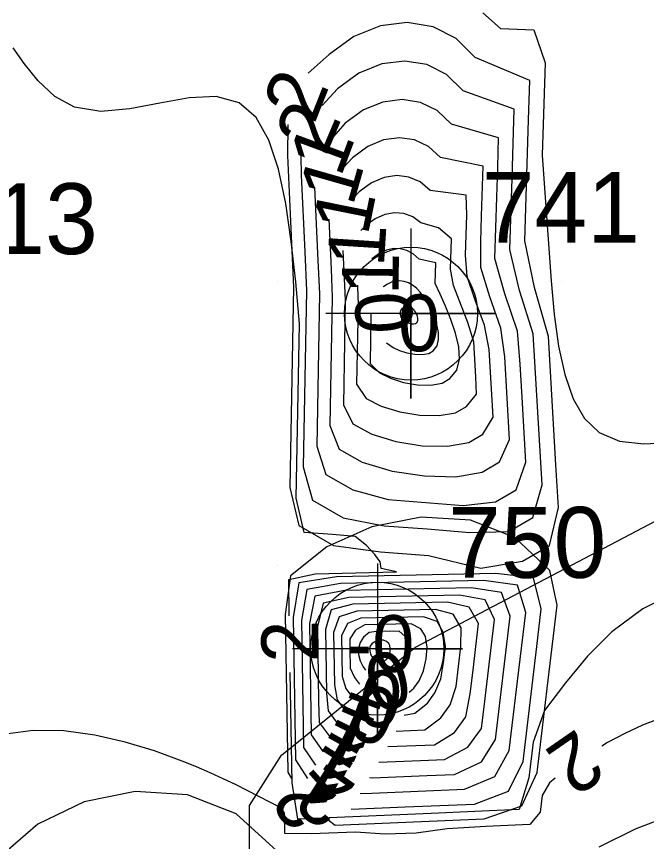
# Model space of a CAD drawing. Extents: x 2602990 to 2605851, y 618069 to 619180.
# Drawn here: x 2603860.77 to 2603883.01, y 618340.25 to 618369.36 of the extents above; entities that cross this region are included whole.
import ezdxf

# ---------------------------------------------------------------- set-up
doc = ezdxf.new("R2010")
doc.units = 0
for name, color, linetype in [('DTM Contours Major', 7, 'Continuous'), ('DTM Contours Major Text', 7, 'Continuous'), ('DTM Contours Minor', 7, 'Continuous'), ('DTM Contours Minor Text', 7, 'Continuous'), ('Exist DTM Breakline', 7, 'Continuous'), ('Exist DTM Breakline Cogo Number', 7, 'Continuous'), ('Exist DTM QL2 LIDAR Elevation Point', 7, 'Continuous'), ('Exist DTM Regular Point CELL', 7, 'Continuous'), ('Exist DTM Regular Point Cogo Number', 7, 'Continuous'), ('Exist Roads EOP', 7, 'Continuous'), ('PH Exist DTM Obscure Area', 7, 'Continuous')]:
    doc.layers.add(name, color=color, linetype=linetype)

# ---------------------------------------------------------------- blocks, each defined once
blk = doc.blocks.new('EXIST DTM REGULAR POINT')
at = {"layer": 'Exist DTM Regular Point CELL'}
blk.add_lwpolyline([(0, 0.06), (0, -0.06), (0, 0), (0.06, 0), (-0.06, 0)], dxfattribs=at)
blk.add_circle((0, 0), 0.04688, dxfattribs=at)

msp = doc.modelspace()

# ---------------------------------------------------------------- linework, layer by layer
at = {"layer": 'DTM Contours Major'}
for points in [[(2603877.234, 618369.495), (2603877.858, 618368.934), (2603879.034, 618368.891), (2603879.429, 618367.724), (2603879.326, 618364.474), (2603879.427, 618362.979), (2603879.639, 618360.04), (2603879.752, 618358.842), (2603879.908, 618357.728), (2603880.125, 618356.728), (2603880.423, 618355.868), (2603880.82, 618355.177), (2603881.335, 618354.683), (2603882.058, 618354.381), (2603882.909, 618354.287), (2603883.847, 618354.335)], [(2603870.401, 618348.221), (2603870.381, 618349.497), (2603871.317, 618349.703), (2603874.19, 618349.764), (2603873.639, 618349.889), (2603873.606, 618350.122), (2603873.421, 618350.382), (2603873.127, 618350.697), (2603872.726, 618351.01), (2603871.924, 618351.082), (2603870.925, 618351.154), (2603870.647, 618352.364), (2603870.758, 618358.518), (2603870.629, 618360.001), (2603870.468, 618361.426), (2603870.274, 618362.767), (2603870.02, 618363.976), (2603869.68, 618365.004), (2603869.228, 618365.801), (2603868.636, 618366.318), (2603867.82, 618366.536), (2603866.865, 618366.489), (2603865.83, 618366.303), (2603864.773, 618366.102), (2603863.751, 618366.013), (2603862.821, 618366.159), (2603862.123, 618366.545), (2603861.534, 618367.098), (2603861.047, 618367.705), (2603860.658, 618368.257)], [(2603884.072, 618349.066), (2603882.884, 618348.46), (2603881.788, 618347.655), (2603880.927, 618346.798), (2603880.147, 618345.854), (2603879.411, 618344.879), (2603879.01, 618343.761), (2603878.861, 618342.505), (2603878.519, 618341.377), (2603876.946, 618341.307), (2603875.408, 618341.246), (2603870.703, 618341.044), (2603870.497, 618342.326), (2603870.434, 618346.221)], [(2603874.476, 618347.495), (2603874.281, 618347.676), (2603873.486, 618347.66), (2603873.223, 618347.625), (2603873.024, 618347.465), (2603872.901, 618347.277), (2603872.846, 618347.067), (2603872.849, 618346.846), (2603872.905, 618346.626), (2603873.006, 618346.417), (2603873.091, 618346.302)], [(2603874.563, 618346.684), (2603874.597, 618346.829), (2603874.615, 618347.092), (2603874.578, 618347.325), (2603874.476, 618347.495)]]:
    msp.add_lwpolyline(points, dxfattribs=at)
at = {"layer": 'DTM Contours Minor'}
for points in [[(2603879.581, 618350.702), (2603879.902, 618352.033), (2603879.809, 618353.548), (2603879.546, 618358.077), (2603879.05, 618359.799), (2603878.711, 618361.442), (2603878.845, 618365.716), (2603878.893, 618367.099), (2603876.957, 618367.92), (2603876.289, 618368.588), (2603875.474, 618368.998), (2603874.564, 618369.148), (2603873.614, 618369.036), (2603872.675, 618368.662), (2603871.802, 618368.023), (2603871.071, 618367.365)], [(2603878.994, 618351.683), (2603879.324, 618352.833), (2603879.013, 618358.16), (2603878.528, 618359.689), (2603878.183, 618361.136), (2603878.262, 618363.652), (2603878.304, 618364.88), (2603878.338, 618366.093), (2603876.532, 618366.738), (2603875.95, 618367.313), (2603875.251, 618367.663), (2603874.476, 618367.789), (2603873.665, 618367.689), (2603872.86, 618367.362), (2603872.1, 618366.807), (2603871.56, 618366.225)], [(2603878.408, 618352.664), (2603878.75, 618353.632), (2603878.616, 618355.937), (2603878.545, 618357.092), (2603878.455, 618358.255), (2603878.005, 618359.578), (2603877.657, 618360.829), (2603877.721, 618362.989), (2603877.759, 618364.043), (2603877.79, 618365.087), (2603876.124, 618365.56), (2603875.623, 618366.041), (2603875.033, 618366.333), (2603874.383, 618366.434), (2603873.704, 618366.345), (2603873.025, 618366.065), (2603872.376, 618365.593), (2603871.947, 618365.114)], [(2603870.351, 618365.556), (2603870.333, 618364.459), (2603870.409, 618362.906), (2603870.55, 618359.812), (2603870.425, 618352.747), (2603870.743, 618351.405), (2603871.958, 618350.697), (2603873.617, 618350.476), (2603875.309, 618350.344), (2603877.156, 618349.895), (2603878.628, 618350.149), (2603879.581, 618350.702)], [(2603877.822, 618353.645), (2603878.172, 618354.432), (2603878.003, 618357.353), (2603877.871, 618358.361), (2603877.483, 618359.468), (2603877.158, 618360.511), (2603877.156, 618361.429), (2603877.181, 618362.323), (2603877.238, 618364.078), (2603875.738, 618364.388), (2603875.312, 618364.776), (2603874.821, 618365.009), (2603874.287, 618365.086), (2603873.73, 618365.007), (2603873.171, 618364.772), (2603872.631, 618364.381), (2603872.314, 618364.037)], [(2603870.811, 618364.448), (2603870.818, 618363.762), (2603870.947, 618361.055), (2603871.005, 618359.698), (2603870.917, 618354.715), (2603870.895, 618353.477), (2603871.217, 618352.302), (2603872.301, 618351.678), (2603873.75, 618351.395), (2603875.262, 618351.28), (2603876.77, 618351.157), (2603878.154, 618351.194), (2603878.994, 618351.683)], [(2603877.236, 618354.626), (2603877.598, 618355.231), (2603877.457, 618357.618), (2603877.285, 618358.466), (2603876.96, 618359.358), (2603876.676, 618360.191), (2603876.62, 618360.938), (2603876.664, 618362.364), (2603876.642, 618363.056), (2603875.376, 618363.226), (2603875.021, 618363.523), (2603874.622, 618363.697), (2603874.193, 618363.749), (2603873.749, 618363.68), (2603873.303, 618363.489), (2603872.869, 618363.177), (2603872.67, 618362.967)], [(2603871.29, 618363.33), (2603871.411, 618360.751), (2603871.462, 618359.583), (2603871.367, 618354.207), (2603871.691, 618353.198), (2603872.641, 618352.66), (2603873.886, 618352.322), (2603876.54, 618352.109), (2603877.681, 618352.24), (2603878.408, 618352.664)], [(2603876.65, 618355.607), (2603877.005, 618356.037), (2603876.989, 618356.643), (2603876.913, 618357.884), (2603876.697, 618358.569), (2603876.199, 618359.874), (2603876.086, 618360.443), (2603876.121, 618361.521), (2603875.67, 618361.906), (2603875.049, 618362.085), (2603874.76, 618362.292), (2603874.445, 618362.409), (2603874.113, 618362.437), (2603873.774, 618362.376), (2603873.434, 618362.228), (2603873.103, 618361.992), (2603872.93, 618361.816)], [(2603871.793, 618362.214), (2603871.878, 618360.444), (2603871.918, 618359.465), (2603871.837, 618354.937), (2603872.165, 618354.095), (2603872.978, 618353.643), (2603874.026, 618353.318), (2603875.169, 618353.151), (2603876.279, 618353.123), (2603877.208, 618353.286), (2603877.822, 618353.645)], [(2603872.295, 618361.104), (2603872.34, 618360.133), (2603872.375, 618359.343), (2603872.359, 618358.607), (2603872.35, 618357.871), (2603872.308, 618355.666), (2603872.64, 618354.992), (2603873.312, 618354.626), (2603874.165, 618354.363), (2603875.092, 618354.216), (2603875.985, 618354.201), (2603876.735, 618354.332), (2603877.236, 618354.626)], [(2603876.064, 618356.588), (2603876.309, 618356.889), (2603876.404, 618357.272), (2603876.381, 618357.712), (2603876.271, 618358.186), (2603876.105, 618358.669), (2603875.915, 618359.137), (2603875.73, 618359.561), (2603875.551, 618359.943), (2603875.573, 618360.673), (2603874.983, 618360.804), (2603874.776, 618360.984), (2603874.553, 618361.106), (2603874.318, 618361.169), (2603874.078, 618361.175), (2603873.835, 618361.123), (2603873.597, 618361.016), (2603873.309, 618360.814)], [(2603875.478, 618357.569), (2603875.615, 618357.74), (2603875.672, 618357.961), (2603875.663, 618358.217), (2603875.603, 618358.49), (2603875.508, 618358.765), (2603875.393, 618359.026), (2603875.272, 618359.257), (2603875.148, 618359.458), (2603875.019, 618359.63), (2603874.885, 618359.773), (2603874.747, 618359.884), (2603874.604, 618359.965), (2603874.457, 618360.016), (2603874.307, 618360.035), (2603874.158, 618360.026), (2603874.012, 618359.988), (2603873.872, 618359.922), (2603873.74, 618359.831), (2603873.708, 618359.828), (2603873.708, 618359.821)], [(2603872.806, 618359.883), (2603872.809, 618359.817), (2603872.829, 618359.217), (2603872.79, 618356.959), (2603872.778, 618356.394), (2603873.114, 618355.889), (2603873.642, 618355.611), (2603874.301, 618355.408), (2603875.009, 618355.293), (2603875.69, 618355.279), (2603876.263, 618355.379), (2603876.65, 618355.607)], [(2603874.891, 618358.55), (2603874.925, 618358.593), (2603874.94, 618358.649), (2603874.939, 618358.714), (2603874.925, 618358.783), (2603874.901, 618358.852), (2603874.87, 618358.916), (2603874.836, 618358.97), (2603874.798, 618359.016), (2603874.758, 618359.053), (2603874.717, 618359.081), (2603874.674, 618359.102), (2603874.63, 618359.116), (2603874.587, 618359.122), (2603874.543, 618359.122), (2603874.502, 618359.115), (2603874.462, 618359.103), (2603874.425, 618359.085), (2603874.392, 618359.062), (2603874.363, 618359.034), (2603874.338, 618359.002), (2603874.32, 618358.966), (2603874.308, 618358.927), (2603874.304, 618358.885), (2603874.308, 618358.842), (2603874.321, 618358.798), (2603874.342, 618358.754), (2603874.374, 618358.71), (2603874.416, 618358.665), (2603874.47, 618358.621), (2603874.536, 618358.579), (2603874.595, 618358.554), (2603874.662, 618358.534), (2603874.731, 618358.521), (2603874.796, 618358.518), (2603874.852, 618358.527), (2603874.891, 618358.55)], [(2603873.281, 618358.864), (2603873.251, 618357.121), (2603873.588, 618356.785), (2603873.969, 618356.596), (2603874.431, 618356.454), (2603874.923, 618356.371), (2603875.394, 618356.358), (2603875.791, 618356.427), (2603876.064, 618356.588)], [(2603873.827, 618357.848), (2603874.062, 618357.682), (2603874.288, 618357.578), (2603874.553, 618357.498), (2603874.832, 618357.448), (2603875.096, 618357.438), (2603875.32, 618357.476), (2603875.478, 618357.569)], [(2603879.593, 618349.816), (2603878.362, 618350.984), (2603876.796, 618351.589), (2603875.058, 618351.692), (2603873.312, 618351.358), (2603871.721, 618350.648), (2603870.448, 618349.624), (2603870.259, 618348.265), (2603870.349, 618342.7), (2603870.476, 618342.474)], [(2603879.025, 618349.558), (2603877.688, 618349.714), (2603872.07, 618349.595), (2603870.735, 618349.384), (2603870.543, 618348.158), (2603870.625, 618343.135), (2603871.038, 618342.475)], [(2603871.773, 618341.013), (2603872.022, 618340.832), (2603877.282, 618341.055), (2603878.609, 618341.513), (2603879.154, 618342.687), (2603879.503, 618345.656), (2603879.852, 618348.594), (2603879.593, 618349.816)], [(2603878.456, 618349.3), (2603877.262, 618349.459), (2603872.213, 618349.354), (2603871.021, 618349.144), (2603870.826, 618348.051), (2603870.899, 618343.575), (2603871.325, 618342.95)], [(2603872.583, 618341.395), (2603874.491, 618341.473), (2603876.932, 618341.575), (2603878.132, 618342.031), (2603878.66, 618343.075), (2603879.141, 618347.129), (2603879.296, 618348.464), (2603879.025, 618349.558)], [(2603877.888, 618349.042), (2603876.836, 618349.205), (2603872.356, 618349.11), (2603871.307, 618348.904), (2603871.11, 618347.944), (2603871.174, 618344.017), (2603871.599, 618343.422)], [(2603872.9, 618341.949), (2603873.318, 618341.963), (2603876.581, 618342.103), (2603877.656, 618342.549), (2603878.166, 618343.463), (2603878.458, 618345.915), (2603878.746, 618348.337), (2603878.456, 618349.3)], [(2603877.319, 618348.784), (2603876.41, 618348.95), (2603872.499, 618348.867), (2603871.593, 618348.664), (2603871.395, 618347.837), (2603871.436, 618345.195), (2603871.455, 618344.458), (2603871.875, 618343.886)], [(2603873.233, 618342.507), (2603873.347, 618342.502), (2603875.26, 618342.586), (2603876.231, 618342.623), (2603877.179, 618343.067), (2603877.677, 618343.848), (2603878.194, 618348.209), (2603877.888, 618349.042)], [(2603876.751, 618348.527), (2603875.984, 618348.695), (2603872.642, 618348.626), (2603871.879, 618348.424), (2603871.68, 618347.73), (2603871.716, 618345.487), (2603871.774, 618344.859), (2603872.15, 618344.349)], [(2603873.564, 618343.052), (2603875.036, 618343.11), (2603875.88, 618343.146), (2603876.703, 618343.585), (2603877.181, 618344.236), (2603877.3, 618345.209), (2603877.641, 618348.081), (2603877.319, 618348.784)], [(2603876.182, 618348.269), (2603875.559, 618348.441), (2603872.786, 618348.382), (2603872.165, 618348.185), (2603871.963, 618347.623), (2603871.992, 618345.781), (2603872.089, 618345.256), (2603872.413, 618344.817)], [(2603873.883, 618343.603), (2603875.53, 618343.669), (2603876.226, 618344.104), (2603876.632, 618344.656), (2603876.79, 618345.468), (2603876.892, 618346.304), (2603876.986, 618347.131), (2603877.084, 618347.951), (2603876.751, 618348.527)], [(2603874.175, 618344.15), (2603875.18, 618344.197), (2603875.75, 618344.622), (2603876.083, 618345.076), (2603876.285, 618345.725), (2603876.45, 618347.132), (2603876.463, 618347.796), (2603876.182, 618348.269)], [(2603875.614, 618348.011), (2603875.133, 618348.186), (2603872.929, 618348.138), (2603872.451, 618347.945), (2603872.248, 618347.516), (2603872.269, 618346.074), (2603872.399, 618345.648), (2603872.662, 618345.293)], [(2603874.45, 618344.713), (2603874.827, 618344.78), (2603875.273, 618345.14), (2603875.535, 618345.496), (2603875.744, 618345.993), (2603875.844, 618346.563), (2603875.916, 618347.133), (2603875.835, 618347.639), (2603875.614, 618348.011)], [(2603875.045, 618347.753), (2603874.706, 618347.931), (2603873.072, 618347.896), (2603872.737, 618347.705), (2603872.542, 618347.406), (2603872.536, 618347.049), (2603872.547, 618346.367), (2603872.705, 618346.035), (2603872.88, 618345.799)], [(2603874.633, 618345.526), (2603874.797, 618345.658), (2603874.987, 618345.917), (2603875.139, 618346.28), (2603875.237, 618346.695), (2603875.265, 618347.112), (2603875.206, 618347.482), (2603875.045, 618347.753)], [(2603873.908, 618347.237), (2603873.828, 618347.314), (2603873.725, 618347.354), (2603873.611, 618347.36), (2603873.496, 618347.337), (2603873.392, 618347.291), (2603873.31, 618347.225), (2603873.26, 618347.148), (2603873.237, 618347.062), (2603873.239, 618346.971), (2603873.262, 618346.88), (2603873.303, 618346.794), (2603873.361, 618346.718), (2603873.428, 618346.656), (2603873.505, 618346.612), (2603873.587, 618346.59), (2603873.673, 618346.593), (2603873.76, 618346.627), (2603873.844, 618346.694), (2603873.893, 618346.761), (2603873.932, 618346.855), (2603873.958, 618346.963), (2603873.965, 618347.071), (2603873.95, 618347.167), (2603873.908, 618347.237)], [(2603883.514, 618344.605), (2603882.872, 618344.356), (2603882.244, 618344.069), (2603881.636, 618343.745), (2603881.433, 618343.62)], [(2603879.789, 618342.483), (2603879.579, 618342.329), (2603879.325, 618341.874), (2603879.255, 618341.289), (2603878.89, 618340.855), (2603877.334, 618340.788), (2603875.967, 618340.704), (2603874.875, 618340.549), (2603873.786, 618340.507), (2603872.739, 618340.58), (2603871.176, 618340.529), (2603870.243, 618340.54), (2603870.23, 618341.248), (2603870.125, 618341.427), (2603868.933, 618342.047), (2603868.507, 618342.259), (2603868.065, 618342.47), (2603867.604, 618342.68), (2603867.121, 618342.887), (2603866.614, 618343.092), (2603865.642, 618343.447), (2603864.608, 618343.761), (2603863.533, 618344.006), (2603862.442, 618344.153), (2603861.358, 618344.171), (2603860.303, 618344.032)], [(2603869.966, 618339.92), (2603868.521, 618341.224), (2603866.804, 618341.901), (2603864.965, 618342.021), (2603863.155, 618341.654), (2603861.524, 618340.87), (2603860.224, 618339.74), (2603859.376, 618338.343), (2603858.97, 618336.763), (2603858.97, 618335.091), (2603859.342, 618333.417), (2603860.05, 618331.832), (2603860.546, 618330.397)], [(2603881.337, 618340.07), (2603882.62, 618340.7), (2603883.907, 618341.195), (2603885.183, 618341.559), (2603886.432, 618341.797), (2603887.64, 618341.913), (2603888.791, 618341.91), (2603889.35, 618341.866), (2603889.898, 618341.799), (2603890.44, 618341.717), (2603890.621, 618341.417), (2603890.683, 618341.022), (2603890.979, 618340.764), (2603896.753, 618340.732), (2603899.405, 618340.718), (2603899.703, 618340.778), (2603899.745, 618341.291), (2603899.999, 618341.307), (2603900.225, 618341.312), (2603900.423, 618341.301), (2603900.618, 618341.266), (2603900.777, 618341.205)]]:
    msp.add_lwpolyline(points, dxfattribs=at)
at = {"layer": 'Exist DTM Breakline'}
msp.add_spline([(2603855.563, 618358.479), (2603862.541, 618379.668), (2603863.479, 618393.143), (2603859.324, 618404.705), (2603850.242, 618413.937), (2603817.732, 618430.625), (2603801.671, 618450.879), (2603791.4, 618462.329), (2603774.148, 618477.183)], degree=3, dxfattribs=at)
at = {"layer": 'Exist DTM QL2 LIDAR Elevation Point'}
for p, q in [((2603870, 618360), (2603870, 618360)), ((2603880, 618360), (2603880, 618360)), ((2603870, 618350), (2603870, 618350)), ((2603880, 618350), (2603880, 618350))]:
    msp.add_line(p, q, dxfattribs=at)
at = {"layer": 'Exist Roads EOP'}
msp.add_spline([(2604034.633, 618668.486), (2603984.89, 618650.123), (2603936.767, 618631.654), (2603888.195, 618613.335), (2603837.766, 618594.258), (2603782.918, 618573.705), (2603731.939, 618554.39), (2603671.126, 618532.171), (2603621.822, 618514.106), (2603561.545, 618491.877), (2603506.421, 618471.293), (2603452.163, 618451.33), (2603398.364, 618431.316), (2603341.431, 618410.355), (2603281.65, 618388.199), (2603223.033, 618366.475), (2603185.717, 618352.612)], degree=3, dxfattribs=at)
at = {"layer": 'PH Exist DTM Obscure Area'}
msp.add_lwpolyline([(2603870.535, 618323.565), (2603869.569, 618323.989), (2603868.293, 618325.973), (2603869.009, 618331.535), (2603868.997, 618341.527), (2603870.128, 618343.301), (2603874.86, 618347.114), (2603885.87, 618352.896), (2603890.259, 618357.078), (2603890.53, 618364.426)], dxfattribs=at)

# ---------------------------------------------------------------- block references
at = {"layer": 'Exist DTM Regular Point CELL', "xscale": 50, "yscale": 50}
for p in [(2603874.695, 618358.879), (2603873.51, 618347.057)]:
    msp.add_blockref('EXIST DTM REGULAR POINT', p, dxfattribs=at)

# ---------------------------------------------------------------- texts
at = {"layer": 'DTM Contours Major Text'}
for s, rotation, p in [('2', 90.9275, (2603871.428, 618346.584)), ('0', 194.5428, (2603874.34, 618347.083))]:
    msp.add_text(s, height=2, rotation=rotation, dxfattribs=at).set_placement(p)
at = {"layer": 'DTM Contours Minor Text'}
for s, rotation, p in [('2', 68.2952, (2603871.276, 618365.532)), ('2', 67.1404, (2603871.682, 618364.401)), ('1', 69.7636, (2603872.211, 618363.651)), ('1', 74.0621, (2603872.637, 618362.632)), ('1', 78.6299, (2603873.167, 618361.597)), ('1', 86.3124, (2603873.735, 618360.503)), ('1', 89.1976, (2603874.253, 618359.535)), ('0', 93.4614, (2603874.778, 618358.23)), ('0', 171.1584, (2603874.506, 618346.163)), ('0', 162.0229, (2603874.384, 618345.446)), ('1', 159.2797, (2603873.844, 618345.044)), ('1', 156.7217, (2603873.584, 618344.504)), ('1', 153.6941, (2603873.316, 618343.949)), ('2', 214.6789, (2603880.564, 618344.267)), ('1', 150.7599, (2603873.065, 618343.437)), ('1', 147.5604, (2603872.817, 618342.91)), ('2', 131.5923, (2603872.148, 618341.778)), ('2', 145.0395, (2603872.827, 618342.206))]:
    msp.add_text(s, height=2, rotation=rotation, dxfattribs=at).set_placement(p)
for s, p in [('0', (2603874.238, 618357.55)), ('-0', (2603872.436, 618346.237))]:
    msp.add_text(s, height=2, dxfattribs=at).set_placement(p)
at = {"layer": 'Exist DTM Breakline Cogo Number'}
msp.add_text('713', height=2.5, dxfattribs=at).set_placement((2603858.063, 618360.979))
at = {"layer": 'Exist DTM Regular Point Cogo Number'}
for s, p in [('741', (2603877.195, 618361.379)), ('750', (2603876.01, 618349.557))]:
    msp.add_text(s, height=2.5, dxfattribs=at).set_placement(p)

doc.saveas('drawing.dxf')
